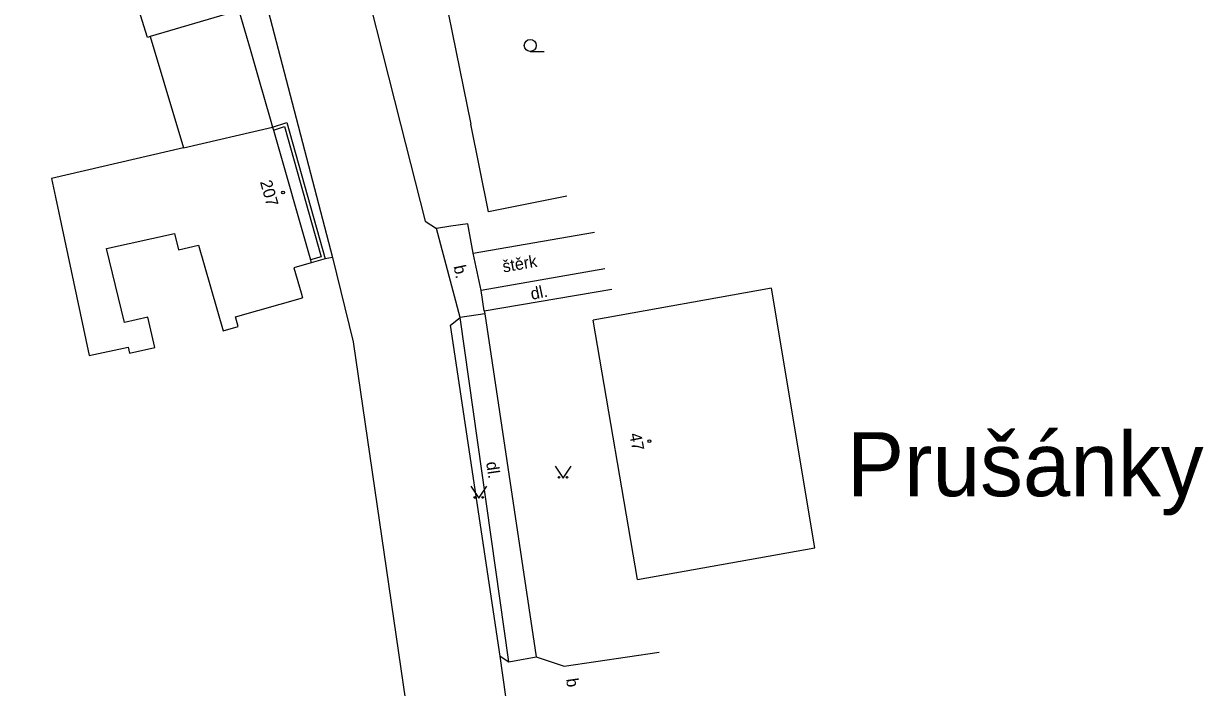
# Model space of a CAD drawing. Extents: x -577457 to -568404, y -1208466 to -1201387.
# Drawn here: x -574800.7 to -574727, y -1204035.2 to -1203993.7 of the extents above; entities that cross this region are included whole.
import ezdxf

# ---------------------------------------------------------------- set-up
doc = ezdxf.new("R2010")
doc.units = 0
for name, color, linetype in [('BUDOVY_MĚŘ', 7, 'Continuous'), ('BUDOVY_NEMĚŘ', 7, 'Continuous'), ('NÁZVY_SÍDEL_JEDNOTKY', 7, 'Continuous'), ('POMOC_POPIS', 7, 'Continuous'), ('ROZHRANÍ_PLOCH', 7, 'Continuous'), ('ZN_BUDOV', 7, 'Continuous'), ('ZN_DOPLŇKOVÉ', 7, 'Continuous'), ('ZN_KULTUR', 7, 'Continuous'), ('Č_POPIS_ORIENT', 7, 'Continuous')]:
    doc.layers.add(name, color=color, linetype=linetype)

msp = doc.modelspace()

# ---------------------------------------------------------------- linework, layer by layer
at = {"layer": 'BUDOVY_MĚŘ'}
for points in [[(-574786.58, -1203995.31), (-574786.03, -1203997.2)], [(-574785.32, -1203999.66), (-574785.17, -1204000.18)], [(-574785.17, -1204000.18), (-574785.12, -1204000.37)], [(-574785.12, -1204000.37), (-574782.81, -1204008.48)], [(-574782.76, -1204008.67), (-574783.84, -1204008.98)], [(-574782.81, -1204008.48), (-574782.76, -1204008.67)], [(-574762.35, -1204028.46), (-574765.12, -1204012.24)]]:
    msp.add_lwpolyline(points, dxfattribs=at)
at = {"layer": 'BUDOVY_NEMĚŘ'}
for points in [[(-574787.28, -1203992.89), (-574792.84, -1203994.52), (-574793, -1203994.57), (-574794.7, -1203989.09), (-574802.13, -1203991.18), (-574804.73, -1203983.48)], [(-574792.84, -1203994.52), (-574791.98, -1203997.37), (-574790.74, -1204001.48), (-574785.17, -1204000.18)], [(-574790.74, -1204001.48), (-574799, -1204003.39), (-574798.75, -1204004.56), (-574796.64, -1204014.45), (-574794.21, -1204013.93), (-574794.13, -1204014.3), (-574792.54, -1204013.95), (-574792.98, -1204012.05), (-574794.43, -1204012.4), (-574795.56, -1204007.76), (-574791.3, -1204006.82), (-574791.06, -1204007.84), (-574789.81, -1204007.56), (-574788.27, -1204012.92), (-574787.32, -1204012.65), (-574787.49, -1204012.04), (-574783.3, -1204010.86)], [(-574783.39, -1204010.53), (-574783.3, -1204010.86)], [(-574762.35, -1204028.46), (-574751.26, -1204026.47), (-574753.98, -1204010.24), (-574765.12, -1204012.24)]]:
    msp.add_lwpolyline(points, dxfattribs=at)
at = {"layer": 'ROZHRANÍ_PLOCH'}
for points in [[(-574783.22, -1203976.14), (-574777.17, -1204000)], [(-574785.58, -1203992.43), (-574781.43, -1204008.33)], [(-574777.17, -1204000), (-574775.63, -1204006.06), (-574774.92, -1204006.52)], [(-574772.63, -1204008.06), (-574772.96, -1204006.22), (-574774.02, -1204006.37), (-574774.92, -1204006.52)], [(-574773.45, -1204012.07), (-574774.92, -1204006.52)], [(-574772.63, -1204008.06), (-574765.05, -1204006.74)], [(-574781.43, -1204008.33), (-574781.88, -1204008.42)], [(-574781.43, -1204008.33), (-574780.13, -1204013.6), (-574775.38, -1204046.2), (-574769.96, -1204082.19)], [(-574772.14, -1204010.39), (-574772.63, -1204008.06)], [(-574764.4, -1204009.04), (-574772.14, -1204010.39)], [(-574771.94, -1204011.67), (-574772.14, -1204010.39)], [(-574771.94, -1204011.67), (-574763.96, -1204010.3)], [(-574771.94, -1204011.67), (-574771.91, -1204011.85)], [(-574770.95, -1204033.26), (-574774.04, -1204012.56), (-574773.45, -1204012.07)], [(-574771.91, -1204011.85), (-574773.45, -1204012.07)], [(-574770.39, -1204033.6), (-574773.45, -1204012.07)], [(-574771.91, -1204011.85), (-574768.69, -1204033.3)], [(-574768.69, -1204033.3), (-574766.93, -1204033.88), (-574760.99, -1204033)], [(-574770.95, -1204033.26), (-574770.39, -1204033.6)], [(-574770.22, -1204038.44), (-574770.95, -1204033.26)], [(-574770.39, -1204033.6), (-574768.69, -1204033.3)]]:
    msp.add_lwpolyline(points, dxfattribs=at)
at = {"layer": 'ZN_BUDOV'}
for centre in [(-574784.52, -1204004.27), (-574761.61, -1204019.81)]:
    msp.add_circle(centre, 0.0875, dxfattribs=at)
at = {"layer": 'ZN_DOPLŇKOVÉ'}
for points in [[(-574775.34, -1203987.39), (-574772.78, -1204000)], [(-574787.28, -1203992.89), (-574786.58, -1203995.31)], [(-574786.03, -1203997.2), (-574785.32, -1203999.66)], [(-574785.17, -1204000.18), (-574784.29, -1203999.88), (-574781.88, -1204008.42)], [(-574785.12, -1204000.37), (-574784.43, -1204000.14), (-574782.13, -1204008.28), (-574782.81, -1204008.48)], [(-574766.77, -1204004.49), (-574771.67, -1204005.48), (-574772.78, -1204000)], [(-574781.88, -1204008.42), (-574782.76, -1204008.67)], [(-574783.84, -1204008.98), (-574783.39, -1204010.53)]]:
    msp.add_lwpolyline(points, dxfattribs=at)
at = {"layer": 'ZN_KULTUR'}
msp.add_line((-574769.06, -1203995.445), (-574768.185, -1203995.445), dxfattribs=at)
for points in [[(-574767.51, -1204021.37), (-574767.01, -1204022.12), (-574766.51, -1204021.37)], [(-574772.78, -1204022.63), (-574772.28, -1204023.38), (-574771.78, -1204022.63)]]:
    msp.add_lwpolyline(points, dxfattribs=at)
for centre, radius in [((-574769.06, -1203995.07), 0.375), ((-574767.26, -1204022.07), 0.05), ((-574766.76, -1204022.07), 0.05), ((-574772.53, -1204023.33), 0.05), ((-574772.03, -1204023.33), 0.05)]:
    msp.add_circle(centre, radius, dxfattribs=at)

# ---------------------------------------------------------------- texts
at = {"layer": 'NÁZVY_SÍDEL_JEDNOTKY'}
msp.add_text('Prušánky', height=4, dxfattribs=at).set_placement((-574749.25, -1204023.25))
at = {"layer": 'POMOC_POPIS'}
for s, rotation, p in [('štěrk', 9.85997, (-574770.73, -1204009.27)), ('b.', 281.70003, (-574773.86, -1204008.88)), ('dl.', 11.70003, (-574768.96, -1204010.98)), ('dl.', 278.08999, (-574771.82, -1204021.14)), ('b', 278.03997, (-574766.82, -1204034.68))]:
    msp.add_text(s, height=0.75, rotation=rotation, dxfattribs=at).set_placement(p)
at = {"layer": 'Č_POPIS_ORIENT'}
for s, rotation, p in [('207', 285.85002, (-574785.97, -1204003.6)), ('47', 281.11, (-574762.87, -1204019.37))]:
    msp.add_text(s, height=0.75, rotation=rotation, dxfattribs=at).set_placement(p)

doc.saveas('drawing.dxf')
